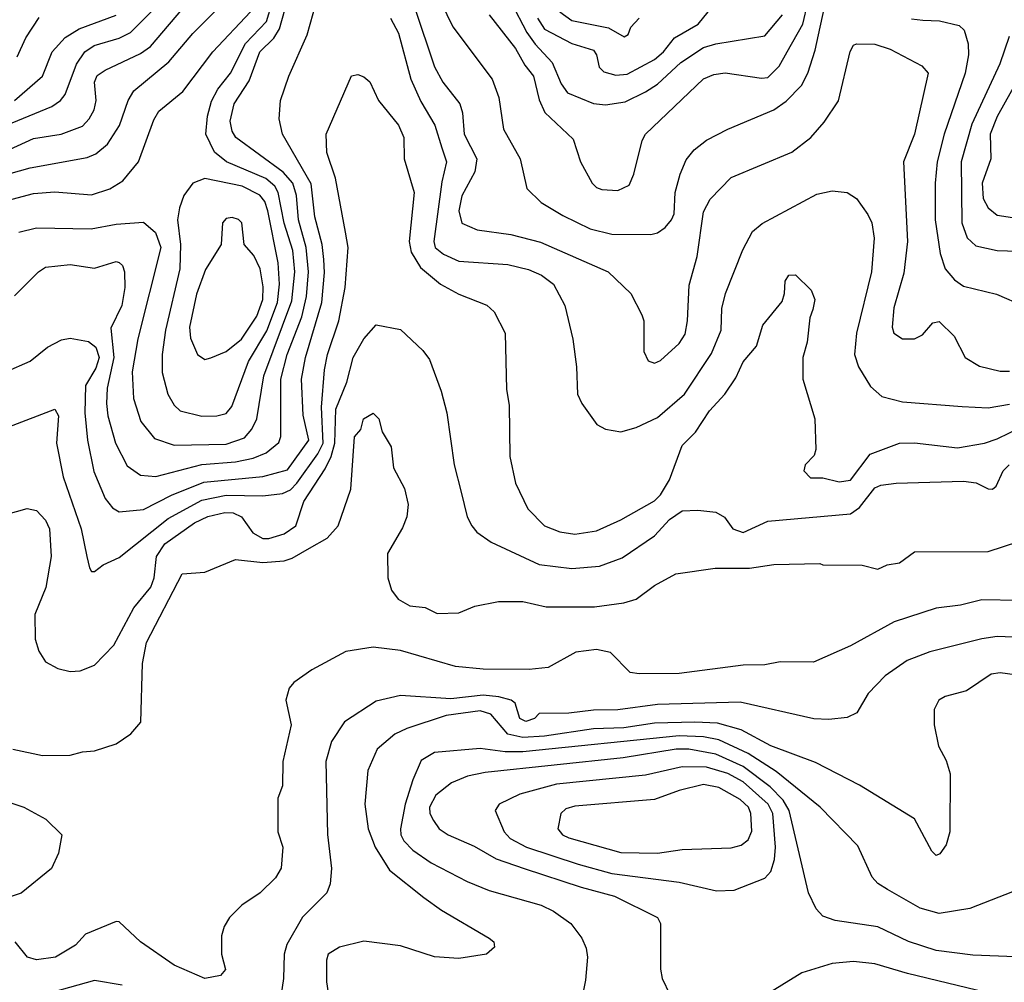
# Model space of a CAD drawing. Extents: x 501367 to 657802, y 482273 to 547541.
# Tile 297 of 656: x 601420 to 604638, y 495733 to 498880. Entities that reach past the tile are written whole.
import ezdxf

# ---------------------------------------------------------------- set-up
doc = ezdxf.new("R2010")
doc.units = 0

msp = doc.modelspace()

# ---------------------------------------------------------------- linework, layer by layer
at = {"layer": '0CON20XD'}
for points in [[(601417.1, 498185), (601475, 498198.9), (601654.3, 498195.7), (601735, 498211), (601825, 498217.8), (601864.3, 498184.3), (601881, 498135), (601805.9, 497835.9), (601788.3, 497728.3), (601791.7, 497641.7), (601816.4, 497566.4), (601860.5, 497510.5), (601925, 497489.2), (602095, 497491.8), (602155, 497512.5), (602179.1, 497540.9), (602195.2, 497575), (602217.7, 497715), (602309.2, 497960.8), (602319.3, 498055), (602312.6, 498125), (602284.6, 498214.6), (602265.2, 498315), (602254.5, 498335), (602225, 498360.1), (602096.2, 498415), (602056.9, 498446.9), (602029, 498505), (602034.3, 498564.3), (602046.9, 498613.1), (602067.7, 498652.3), (602109.6, 498705), (602158.6, 498801.4), (602226.3, 498873.7), (602263.5, 498996.5)], [(602954.7, 498895), (603040.3, 498785), (603070.6, 498730.6), (603099.3, 498695), (603117.8, 498617.8), (603136.3, 498576.4), (603228.9, 498488.9), (603253.5, 498415), (603290.6, 498345), (603305, 498331.1), (603322.5, 498325), (603375, 498321.5), (603411.7, 498338.3), (603427.5, 498375), (603454.4, 498485), (603465.5, 498505), (603655, 498686.1), (603689.2, 498700.9), (603725.3, 498705.3), (603845, 498688.1), (603865, 498690.3), (603902.2, 498727.8), (603928.3, 498775), (603980.1, 498865), (604012.8, 499005)], [(601403.5, 497976.5), (601481.4, 498055), (601505, 498070.5), (601585, 498079.3), (601665, 498067.7), (601735, 498088.8), (601745, 498085.5), (601755.7, 498075.7), (601762.9, 498055), (601764.2, 498004.2), (601754.2, 497945), (601718.3, 497871.7), (601727.4, 497775), (601706.2, 497675), (601704.4, 497625), (601708.7, 497585), (601733.3, 497495), (601771.7, 497421.7), (601815, 497390.7), (601865, 497386.7), (602015, 497425.2), (602125, 497434.5), (602183.4, 497446.6), (602226, 497464), (602267, 497497), (602273.2, 497516.8), (602273.9, 497705), (602294.6, 497785), (602342.2, 497907.8), (602357.7, 497975), (602363.8, 498055), (602356.5, 498135), (602331.6, 498225), (602325.1, 498305), (602313, 498345), (602281.2, 498381.2), (602126.8, 498495), (602114.7, 498515), (602108.2, 498548.2), (602120.7, 498605), (602170.6, 498679.4), (602205.2, 498775), (602250.6, 498819.4), (602269.8, 498850.2), (602304.7, 498975.3)], [(601265, 498489.1), (601525, 498595.8), (601553.8, 498615), (601568.6, 498635), (601605.7, 498734.3), (601632.6, 498775), (601663.6, 498795), (601745, 498818.8), (601782.1, 498837.9), (601877.3, 498932.7)], [(601319.5, 498425), (601465, 498490.8), (601556, 498505), (601625, 498531.5), (601647.5, 498555), (601664.1, 498585), (601669.7, 498615), (601664.7, 498675), (601673.1, 498696.9), (601699.5, 498715), (601815, 498769.3), (601847.7, 498792.3), (601972.4, 498937.6)], [(601375, 497728), (601455, 497763.1), (601511.4, 497808.6), (601556.5, 497833.5), (601585, 497838.8), (601645, 497827.3), (601669, 497809), (601680, 497775), (601669.5, 497740.5), (601635.7, 497684.3), (601633.5, 497595), (601641.7, 497505), (601662.2, 497402.2), (601699.6, 497315), (601724, 497284), (601745, 497270.8), (601825, 497278.6), (601916.9, 497325), (602021.9, 497368.1), (602215, 497386.1), (602295, 497408.1), (602364.8, 497505), (602347.2, 497587.2), (602340.9, 497705), (602354.5, 497775), (602407.3, 497955), (602416.6, 498053.5), (602414.2, 498095.8), (602409.2, 498145), (602385.2, 498235), (602372.5, 498342.5), (602279.3, 498505), (602268.2, 498555), (602273.1, 498615), (602300, 498695), (602359.7, 498830.2), (602389.6, 498935)], [(602796.6, 498936.6), (602836, 498856), (602964.7, 498685), (602986.5, 498625), (603001.6, 498521.6), (603056.2, 498425), (603078.1, 498328.1), (603125, 498281.5), (603195, 498239.3), (603285, 498195.8), (603355, 498178.3), (603482.8, 498177.2), (603505, 498183.2), (603529.9, 498200.1), (603550.9, 498225), (603559.1, 498245), (603562, 498315), (603578.2, 498375), (603598.3, 498421.7), (603625, 498454.5), (603665, 498486.2), (603735, 498522.1), (603885, 498585.3), (603925, 498613.2), (603975.5, 498664.5), (603996.2, 498705), (604019.6, 498780.4), (604055, 498940)], [(603025.9, 498935.9), (603077.3, 498837.3), (603105, 498799.6), (603159.9, 498739.9), (603189.8, 498669.8), (603211, 498641), (603295, 498605.8), (603335, 498600.8), (603398.6, 498611.4), (603465, 498643.3), (603505, 498669), (603580.4, 498739.6), (603655, 498788.5), (603695, 498800.9), (603855, 498827.3), (603913.5, 498895)], [(601215, 498245.4), (601465, 498311.8), (601535, 498316.9), (601655, 498307.5), (601715, 498326.8), (601757.2, 498352.7), (601808.2, 498415), (601858.2, 498551.8), (601875, 498580.6), (601953.9, 498645), (602051.2, 498775), (602175, 498904.7)], [(601305.9, 498354.1), (601454.8, 498395.2), (601640.5, 498429.5), (601668.8, 498441.2), (601707.7, 498472.3), (601746.5, 498533.5), (601774.5, 498615.5), (601793.5, 498646.5), (601907.8, 498742.2), (601986.1, 498833.9), (602056.6, 498905)], [(601403.3, 498615), (601494.7, 498695), (601526.9, 498775), (601568.6, 498821.4), (601615, 498850), (601735, 498893.8)], [(602710.5, 498920.5), (602775.6, 498725.6), (602803.3, 498675), (602859.2, 498605), (602867.7, 498575), (602872.5, 498505), (602913.9, 498425), (602907.3, 498382.7), (602865, 498303.8), (602855.9, 498255), (602865, 498214.5), (602915, 498192.5), (603025, 498177.9), (603122.8, 498152.8), (603342.9, 498055), (603417.5, 497985), (603454, 497915), (603460, 497895), (603460, 497795), (603474.2, 497764.2), (603495, 497757.1), (603515, 497765.7), (603575, 497820.8), (603595, 497851.4), (603603.1, 497895), (603607.9, 498012.1), (603634.7, 498105), (603655, 498252), (603676.9, 498293.1), (603745.9, 498364.1), (603943.5, 498446.5), (604005.3, 498494.7), (604049.4, 498545), (604096, 498614), (604134.1, 498775.9), (604145, 498796), (604155, 498800.8), (604215, 498799.5), (604265, 498783.5), (604368.7, 498728.7), (604389.2, 498705), (604344.7, 498505), (604308.8, 498415), (604321.9, 498155), (604309.4, 498050.6), (604277.4, 497937.4), (604272.1, 497875), (604276.7, 497855), (604305, 497836.9), (604345, 497836.1), (604370.2, 497849.8), (604405, 497889.2), (604425, 497892.9), (604474.2, 497845), (604510, 497775), (604557.2, 497747.2), (604625, 497731.1), (604655, 497730.5)], [(603112.4, 498885), (603135, 498848.4), (603225, 498801.3), (603295, 498780.4), (603305.4, 498765), (603314.4, 498724.4), (603328.8, 498708.8), (603368.3, 498698.3), (603405, 498701.7), (603495, 498749.6), (603524.3, 498775), (603559.9, 498820.1), (603637.7, 498865), (603670.6, 498905)], [(603185.4, 498905.4), (603225, 498877.4), (603345, 498852.9), (603396, 498824), (603408.8, 498831.2), (603417.5, 498855), (603444.7, 498885)], [(601412.4, 498757.6), (601439.9, 498820.1), (601483.7, 498886.4)], [(602632.2, 498885), (602658.3, 498835), (602698.1, 498685), (602731.6, 498611.6), (602776.5, 498535), (602800.2, 498460.2), (602815.3, 498415), (602800.1, 498349.9), (602773.3, 498155), (602778.1, 498135), (602805, 498113.4), (602855, 498089.8), (603015, 498079.8), (603083.4, 498063.4), (603125.6, 498045), (603164.7, 498014.7), (603202.1, 497945), (603227.8, 497835), (603240, 497745), (603243.3, 497655), (603257.1, 497625), (603306.6, 497556.6), (603335, 497541.4), (603385, 497532.5), (603435, 497546.2), (603505, 497578.7), (603592.8, 497655), (603681.1, 497788.9), (603712.9, 497865), (603715.3, 497935), (603726.8, 497985), (603783.1, 498126.9), (603815, 498187.1), (603846.7, 498213.3), (604025, 498308.8), (604075, 498320.5), (604124.6, 498314.6), (604155.3, 498295.2), (604192.4, 498242.4), (604204.6, 498215), (604212.5, 498165), (604203.7, 498055), (604155.3, 497855), (604148.7, 497785), (604161.5, 497745), (604200.3, 497680.3), (604238, 497648), (604305, 497630.9), (604500, 497615), (604585, 497611.2), (604655, 497622.9)], [(604335, 498882.3), (604371.8, 498878.2), (604426.3, 498876.3), (604490.6, 498860.6), (604506.5, 498845), (604520.3, 498800.3), (604520.8, 498765), (604510.5, 498705), (604441.7, 498505), (604418.7, 498415), (604411.7, 498345), (604411.6, 498225), (604428.4, 498115), (604445.3, 498065), (604475, 498028.9), (604505, 498008.2), (604612.4, 497982.4), (604703.4, 497943.4)], [(604654, 498825), (604623.2, 498735), (604532.3, 498537.7), (604497, 498415), (604498.8, 498215), (604516.3, 498166.4), (604545, 498140.4), (604615, 498125.4), (604715, 498121.8)], [(604708.8, 498731.2), (604615, 498563.4), (604592.1, 498505), (604593.8, 498425), (604565.5, 498345), (604569.4, 498295), (604585, 498264.6), (604615, 498240.9), (604715, 498225.2)], [(601385, 497549.2), (601535, 497606.7), (601546.9, 497585), (601540.8, 497495), (601562.5, 497385), (601620.9, 497215), (601639.2, 497125), (601648.2, 497088.2), (601655, 497076.2), (601665, 497075.8), (601692.5, 497097.5), (601745, 497122.1), (601905, 497249), (602015, 497308.7), (602095.4, 497325.4), (602215, 497322.7), (602278.8, 497331.2), (602305, 497342.5), (602325.5, 497365), (602395, 497460.6), (602412.2, 497495), (602406.6, 497613.4), (602416, 497735), (602426, 497785), (602463.2, 497895), (602483.7, 498003.7), (602493.5, 498135), (602484.7, 498185), (602451.8, 498361.8), (602424.5, 498445), (602422.2, 498505), (602504.2, 498695.8), (602525, 498700), (602545, 498693.3), (602565, 498676.7), (602593.3, 498615), (602658.5, 498535), (602675.4, 498495), (602677.1, 498425), (602709.7, 498315), (602693.2, 498155), (602699.4, 498119.4), (602729.8, 498069.8), (602795, 498015.4), (602855, 497982.5), (602946.9, 497946.9), (602970.8, 497925), (603006.9, 497855), (603010.7, 497670.7), (603019.8, 497619.8), (603022.2, 497452.2), (603040.9, 497365), (603080.4, 497280.4), (603135, 497225.6), (603185, 497205.4), (603235, 497198.4), (603305, 497209.2), (603385, 497244.5), (603495, 497306.9), (603515, 497326.4), (603544.3, 497375.7), (603585, 497487.5), (603629, 497531), (603675, 497600.6), (603724.6, 497655.4), (603760.7, 497709.3), (603785, 497761.2), (603827.9, 497812.1), (603848.9, 497881.1), (603911.7, 497958.3), (603920, 497985), (603922, 498025), (603933.8, 498045), (603955.8, 498045.8), (604006.7, 497995), (604018.8, 497965), (604012.5, 497932.5), (604002, 497905), (603994.2, 497825), (603979.2, 497775), (603979.2, 497705), (604018.6, 497575), (604022.5, 497475), (604016.7, 497455), (603987.5, 497425), (603982.5, 497405), (604005, 497382.5), (604045, 497382.5), (604098.8, 497368.8), (604135, 497374.4), (604200.2, 497459.8), (604295, 497495.4), (604345, 497496.9), (604485, 497480), (604573.8, 497495), (604615, 497510), (604695, 497548.3)], [(602015, 497584), (602065, 497584.7), (602095, 497592.1), (602113.9, 497615), (602167.5, 497762.5), (602227.7, 497862.3), (602262.3, 497955), (602269.4, 498015), (602264.9, 498085), (602231.7, 498255), (602221, 498285), (602205, 498305.7), (602147.8, 498335), (602025, 498360), (601986.4, 498345), (601956.8, 498305), (601942, 498265), (601936.4, 498225), (601945.7, 498145), (601944, 498065), (601897.2, 497865), (601886.2, 497785), (601886.3, 497726.3), (601903.9, 497655), (601925, 497620), (601945, 497600.5), (602015, 497584)], [(602025, 497768.5), (602045, 497773.8), (602095, 497794.7), (602145, 497835.7), (602195, 497910.3), (602215.2, 497965.2), (602216.3, 498006.3), (602206.5, 498065), (602185, 498108.5), (602154.3, 498145), (602146.7, 498215), (602135, 498226.5), (602115, 498232.5), (602095, 498229.5), (602082.5, 498215), (602078.5, 498145), (602027.5, 498062.5), (601997.8, 497982.2), (601975.6, 497875), (601978.6, 497838.6), (602001.1, 497785), (602025, 497768.5)], [(601375, 497262.2), (601445, 497282), (601475, 497275.4), (601505, 497243.8), (601517.8, 497215), (601522.8, 497125), (601506, 497024), (601469.2, 496935), (601470.4, 496855), (601482.5, 496815), (601505, 496780.6), (601545, 496758.5), (601585, 496749.1), (601618.3, 496751.7), (601665, 496769.6), (601727.5, 496835), (601793, 496957), (601849.2, 497025), (601859.8, 497055), (601867.4, 497125), (601895, 497166), (601991.6, 497235), (602034.9, 497255.1), (602090.9, 497269.1), (602117.4, 497267.4), (602144.6, 497254.6), (602182.2, 497202.2), (602215, 497183.6), (602235, 497183.9), (602285, 497199), (602323.1, 497225), (602348.5, 497305), (602418.5, 497411.5), (602438.3, 497451.7), (602450, 497495), (602453, 497607), (602489.8, 497695), (602510.3, 497775), (602545, 497836.5), (602585, 497881.9), (602665, 497867.1), (602737.9, 497797.9), (602759.1, 497769.1), (602797.8, 497665), (602816.5, 497595), (602840, 497425), (602862.7, 497335), (602882.5, 497255), (602897.8, 497225), (602914.7, 497204.7), (602961.5, 497171.5), (603118.3, 497098.3), (603225, 497086.2), (603315, 497093.8), (603389.7, 497120.3), (603495, 497192.6), (603544, 497246), (603585, 497273.7), (603636, 497276), (603695, 497269.6), (603723.1, 497253.1), (603750.4, 497215), (603785, 497203.5), (603865, 497240.5), (604135, 497264.1), (604165.3, 497284.7), (604215, 497348.8), (604235, 497358.3), (604285, 497364.8), (604505, 497371), (604545.9, 497365.9), (604585, 497346), (604600, 497345), (604611.2, 497355), (604634.6, 497405), (604653.6, 497425)], [(601397.5, 496495), (601494.4, 496474.4), (601585, 496475.7), (601625, 496486.9), (601665, 496489.4), (601735, 496512.9), (601784, 496545), (601816.6, 496583.4), (601821.8, 496775), (601835, 496843.8), (601951.7, 497068.3), (602025, 497074.1), (602125.4, 497114.6), (602215, 497105.3), (602285, 497111.1), (602310.6, 497119.4), (602367.7, 497152.3), (602425.3, 497184.7), (602461.1, 497225), (602502.5, 497345), (602514.5, 497515.5), (602535, 497540), (602543.3, 497575), (602575, 497593.8), (602594, 497575), (602605, 497532.5), (602633.9, 497483.9), (602642, 497415), (602677.6, 497347.6), (602690, 497295), (602685.6, 497255), (602671.7, 497218.3), (602622.2, 497135), (602622.9, 497055), (602635.7, 497015), (602656.7, 496985), (602695, 496964), (602745, 496958), (602785, 496938.8), (602855, 496941.2), (602907.3, 496962.7), (602985, 496978.1), (603065, 496977.8), (603140.7, 496960.7), (603299.3, 496960.7), (603395, 496973.3), (603434.4, 496985.6), (603495, 497030), (603565, 497068.6), (603693.2, 497086.8), (603805, 497086.9), (603885, 497098.6), (604035, 497102.5), (604045, 497097.5), (604173, 497097), (604225, 497084), (604255, 497098), (604295.9, 497104.1), (604345, 497140), (604585, 497140.8), (604685, 497174.2)], [(604685, 496980.8), (604565, 496982.9), (604495, 496965.8), (604415, 496956), (604278.3, 496911.7), (604135, 496832.9), (604015, 496780), (603905, 496780.8), (603855, 496770.6), (603785, 496770), (603575, 496742.7), (603445, 496741.1), (603415, 496746), (603351.2, 496811.2), (603305, 496820.6), (603237.6, 496812.4), (603147.6, 496762.4), (603085, 496755.4), (602935, 496756.2), (602845, 496765.5), (602665, 496817.1), (602575, 496828.5), (602485.6, 496814.4), (602375, 496754), (602316.6, 496713.4), (602300.8, 496695), (602290, 496655), (602307.8, 496575), (602280, 496455), (602278.8, 496375), (602263.8, 496335), (602263.8, 496225), (602280, 496175), (602274.3, 496105.7), (602256, 496075), (602206, 496025), (602146, 495985), (602106, 495945), (602088, 495915), (602080, 495885), (602080, 495825), (602093.3, 495775), (602076.7, 495755), (602025, 495745.7), (601925, 495789.4), (601815, 495865.6), (601745, 495931.2), (601735, 495932), (601635, 495890), (601602.5, 495855), (601537.5, 495815), (601475, 495806.8), (601445.3, 495815.3), (601405.7, 495865.7)], [(604745, 496858.4), (604615, 496863.3), (604565, 496856.2), (604395, 496813.8), (604320.5, 496785), (604248.2, 496735), (604193.4, 496676.6), (604155.9, 496614.1), (604125, 496598.2), (604065, 496591.6), (604015.4, 496594.6), (603775, 496649.2), (603505, 496641.1), (603375, 496623.8), (603295, 496622.2), (603215, 496612.5), (603118.3, 496611.7), (603102.5, 496595), (603074.2, 496585.8), (603054.6, 496595), (603040, 496645), (603026, 496655), (602986.6, 496666.6), (602935, 496671.9), (602829.2, 496659.2), (602665, 496670.3), (602585, 496652.3), (602481.2, 496585), (602439.3, 496520.7), (602421.1, 496455), (602425.7, 496215.7), (602439.7, 496105), (602435.3, 496054.7), (602423.5, 496025), (602344.5, 495945.5), (602293, 495857), (602284.7, 495825), (602282.9, 495745), (602270, 495665)], [(604696.7, 496735), (604625, 496744.4), (604595, 496740), (604515, 496686), (604445, 496667.1), (604423.8, 496655), (604409.2, 496625), (604409.2, 496575), (604422.9, 496505), (604447.6, 496457.6), (604460.6, 496415), (604460.5, 496225), (604447.7, 496182.3), (604427.2, 496152.8), (604415, 496148), (604401.7, 496161.7), (604345, 496267.5), (604165, 496377.5), (604021.3, 496451.3), (603875, 496505.8), (603778.6, 496558.6), (603700.2, 496580.2), (603626.4, 496583.6), (603495, 496580.1), (603394.9, 496565.1), (603295, 496561.6), (603135, 496537.5), (603065, 496533.6), (603015, 496544.6), (602959.7, 496609.7), (602925, 496620.5), (602814.3, 496605.7), (602685, 496562.9), (602646.1, 496543.9), (602588.5, 496495), (602557.9, 496425), (602548.5, 496315), (602559.1, 496235), (602581.6, 496175), (602629.2, 496099.2), (602740.6, 496010.6)], [(604665, 496028.9), (604525, 495973.9), (604425, 495957.6), (604362.9, 495975), (604256.8, 496036.8), (604225, 496056.4), (604206.2, 496076.2), (604159.4, 496179.4), (604036.2, 496305), (603892.3, 496422.3), (603800.8, 496480.8), (603705, 496525.4), (603655.3, 496535.3), (603575, 496539), (603065, 496486.9), (603006.6, 496486.6), (602925, 496497.5), (602775.9, 496484.1), (602732.2, 496457.8), (602705.2, 496395), (602679.8, 496315), (602664.7, 496235), (602665.3, 496215), (602675.9, 496195), (602705.4, 496165), (602765, 496123.3), (602882.7, 496062.7), (602955, 496032.9), (603125, 495985.3), (603165, 495965.4), (603221.1, 495925), (603257.8, 495877.8), (603271.2, 495845), (603275.4, 495815), (603269.4, 495740.6), (603254.6, 495665)], [(604675, 495816.2), (604535, 495822), (604415, 495836.7), (604325, 495866.4), (604225, 495914.1), (604085, 495935.4), (604045, 495948.9), (604022.7, 495972.7), (603998.2, 496025), (603935.2, 496295), (603915, 496328.7), (603872.4, 496372.4), (603785, 496439), (603695, 496478.5), (603606.7, 496495), (603565.4, 496494.6), (603392.8, 496467.2), (602941.5, 496418.5), (602883.4, 496406.6), (602831.1, 496385), (602780.7, 496345), (602759.2, 496305), (602760.8, 496285), (602772.2, 496262.2), (602791.1, 496235), (602820.6, 496215), (602905, 496178), (602977, 496137), (603069.4, 496105), (603255, 496043.7), (603364, 496015), (603504.2, 495945), (603514.3, 495925), (603514.3, 495775.7), (603520, 495745), (603545, 495693.3)], [(603697.6, 496032.4), (603755, 496034.4), (603855, 496073.2), (603875, 496095.5), (603887.4, 496135), (603890.5, 496175), (603882, 496285), (603866.1, 496315), (603785, 496388.5), (603735, 496415.9), (603665, 496436.7), (603585, 496437.7), (603465, 496409.8), (603175, 496381.1), (603055, 496347.9), (602986.9, 496315), (602974.4, 496295), (603003.4, 496225), (603023.2, 496203.2), (603076.5, 496175), (603245, 496119.5), (603355, 496088.7), (603575, 496060.2), (603697.6, 496032.4)], [(603505, 496154.8), (603585, 496167.2), (603745, 496172.9), (603778.2, 496181.8), (603800.7, 496199.3), (603813.3, 496226.7), (603809.6, 496285), (603802, 496305), (603775, 496330.4), (603705, 496370), (603655, 496379.3), (603575, 496360.2), (603495, 496330.9), (603235, 496308.4), (603205, 496299.6), (603188.6, 496285), (603179.4, 496235), (603194.4, 496215), (603214.4, 496205), (603385, 496157.5), (603505, 496154.8)], [(601395, 496318.8), (601434.3, 496305), (601506, 496266), (601557.5, 496215), (601547.5, 496155), (601524, 496105), (601425.3, 496024.7), (601342.8, 495997.3)], [(602740.6, 496010.6), (602798.8, 495968.8), (602955, 495877.1), (602970, 495865), (602972.3, 495847.7), (602945.4, 495824.6), (602855, 495811.2), (602776.1, 495816.1), (602665, 495852.3), (602545, 495867.1), (602465, 495848.1), (602428, 495825), (602422.5, 495805), (602422.5, 495735), (602428.3, 495698.3)], [(604615, 495691.2), (604321.7, 495761.7), (604215, 495793.4), (604145, 495801.4), (604075, 495794.7), (603976.2, 495763.8), (603846.1, 495683.9)], [(601755, 495724.1), (601665, 495739.3), (601455, 495679.7)]]:
    msp.add_lwpolyline(points, dxfattribs=at)

doc.saveas('drawing.dxf')
